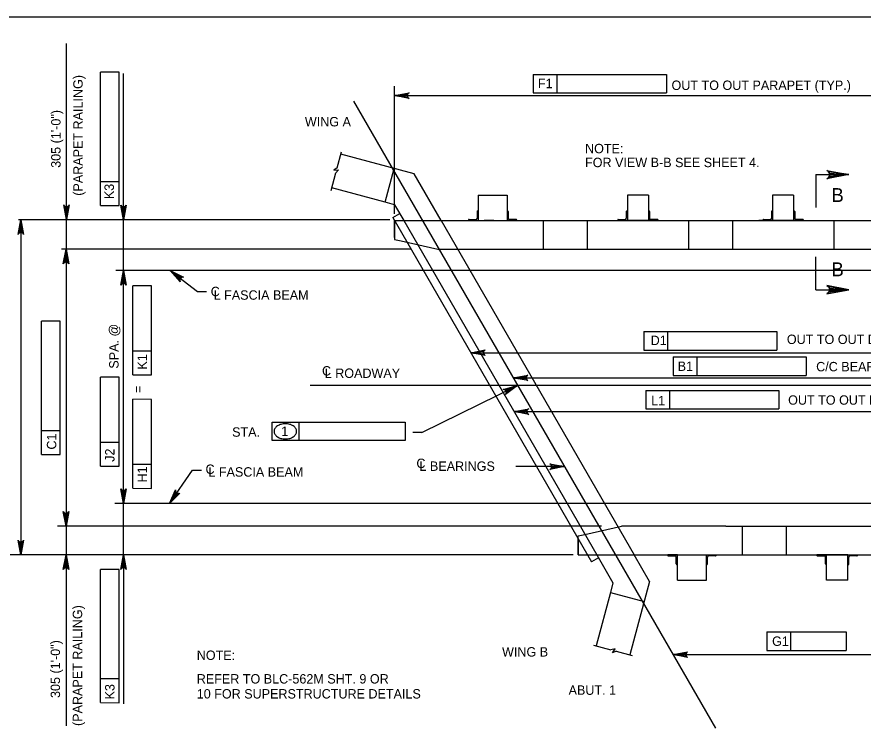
# Model space of a CAD drawing. Extents: x 638263 to 640360, y 293683 to 298655.
# Drawn here: x 638494.1 to 638764.4, y 294035.4 to 294262.5 of the extents above; entities that cross this region are included whole.
import ezdxf

# ---------------------------------------------------------------- set-up
doc = ezdxf.new("R2010")
doc.units = 0
for name, color, linetype in [('2', 7, 'Continuous'), ('3', 7, 'Continuous'), ('4', 7, 'Continuous')]:
    doc.layers.add(name, color=color, linetype=linetype)

msp = doc.modelspace()

# ---------------------------------------------------------------- linework, layer by layer
at = {"layer": '2'}
for p, q in [((638475.46, 294262.46), (639261.46, 294262.46)), ((638621.01, 294212.37), (638597.58, 294218.65)), ((638611.77, 294203.28), (638614.66, 294214.08)), ((638629.64, 294197.43), (638621.01, 294212.37)), ((638749.33, 294212.09), (638749.33, 294201.6)), ((638749.33, 294212.09), (638759.81, 294212.09)), ((638611.77, 294203.28), (638594.69, 294207.86)), ((638614.79, 294202.47), (638611.77, 294203.28)), ((638641.46, 294205.52), (638650.7, 294205.52)), ((638641.46, 294205.52), (638641.46, 294197.43)), ((638650.7, 294205.52), (638650.7, 294197.43)), ((638695.85, 294205.52), (638689.13, 294205.52)), ((638695.85, 294205.52), (638689.13, 294205.52)), ((638689.13, 294205.52), (638689.13, 294197.43)), ((638695.85, 294205.52), (638695.85, 294197.43)), ((638742.22, 294205.52), (638735.49, 294205.52)), ((638742.22, 294205.52), (638735.49, 294205.52)), ((638742.22, 294205.52), (638735.49, 294205.52)), ((638735.49, 294205.52), (638735.49, 294197.43)), ((638742.22, 294205.52), (638742.22, 294197.43)), ((638614.79, 294202.47), (638617.7, 294197.43)), ((638614.17, 294198.38), (638616.41, 294199.67)), ((638614.17, 294198.38), (638677.64, 294088.45)), ((638641.1, 294200.34), (638641.1, 294198.15)), ((638641.28, 294200.52), (638641.46, 294200.52)), ((638641.46, 294200.52), (638641.46, 294197.43)), ((638650.88, 294200.52), (638650.7, 294200.52)), ((638650.7, 294200.52), (638650.7, 294197.43)), ((638651.06, 294200.34), (638651.06, 294198.15)), ((638688.76, 294200.34), (638688.76, 294198.15)), ((638688.95, 294200.52), (638689.13, 294200.52)), ((638689.13, 294200.52), (638689.13, 294197.43)), ((638696.04, 294200.52), (638695.85, 294200.52)), ((638695.85, 294200.52), (638695.85, 294197.43)), ((638696.22, 294200.34), (638696.22, 294198.15)), ((638735.13, 294200.34), (638735.13, 294198.15)), ((638735.31, 294200.52), (638735.49, 294200.52)), ((638735.49, 294200.52), (638735.49, 294197.43)), ((638742.4, 294200.52), (638742.22, 294200.52)), ((638742.22, 294200.52), (638742.22, 294197.43)), ((638742.58, 294200.34), (638742.58, 294198.15)), ((638614.72, 294197.43), (638819.35, 294197.43)), ((638614.72, 294197.43), (638614.72, 294191.4)), ((638614.72, 294192.04), (638614.72, 294197.43)), ((638617.7, 294197.43), (638679.32, 294090.7)), ((638629.64, 294197.43), (638691.26, 294090.7)), ((638638.37, 294197.61), (638638.37, 294197.43)), ((638638.55, 294197.79), (638640.74, 294197.79)), ((638641.46, 294197.43), (638650.7, 294197.43)), ((638646.46, 294197.43), (638643.37, 294197.43)), ((638650.7, 294197.43), (638653.79, 294197.43)), ((638653.61, 294197.79), (638651.43, 294197.79)), ((638653.79, 294197.61), (638653.79, 294197.43)), ((638662.25, 294197.43), (638662.25, 294188.31)), ((638676.32, 294197.43), (638676.32, 294188.31)), ((638686.04, 294197.61), (638686.04, 294197.43)), ((638689.13, 294197.43), (638686.04, 294197.43)), ((638686.22, 294197.79), (638688.4, 294197.79)), ((638697.11, 294197.43), (638687.87, 294197.43)), ((638695.85, 294197.43), (638689.13, 294197.43)), ((638695.85, 294197.43), (638698.95, 294197.43)), ((638698.76, 294197.79), (638696.58, 294197.79)), ((638698.95, 294197.61), (638698.95, 294197.43)), ((638708.66, 294197.43), (638708.66, 294188.31)), ((638722.68, 294197.43), (638722.69, 294188.31)), ((638734.24, 294197.43), (638731.15, 294197.43)), ((638732.4, 294197.61), (638732.4, 294197.43)), ((638735.49, 294197.43), (638732.4, 294197.43)), ((638732.58, 294197.79), (638734.76, 294197.79)), ((638743.47, 294197.43), (638734.24, 294197.43)), ((638743.47, 294197.43), (638734.24, 294197.43)), ((638742.22, 294197.43), (638735.49, 294197.43)), ((638742.22, 294197.43), (638745.31, 294197.43)), ((638745.13, 294197.79), (638742.95, 294197.79)), ((638743.47, 294197.43), (638746.56, 294197.43)), ((638745.31, 294197.61), (638745.31, 294197.43)), ((638755.02, 294197.43), (638755.02, 294188.31)), ((638614.72, 294191.4), (638616.89, 294190.91)), ((638616.89, 294190.91), (638628.57, 294188.31)), ((638628.57, 294188.31), (638805.49, 294188.31)), ((638749.33, 294175.36), (638749.33, 294185.84)), ((638749.33, 294175.36), (638759.81, 294175.36)), ((638675.53, 294097.22), (638687.2, 294099.82)), ((638720.51, 294099.82), (638687.2, 294099.82)), ((638720.51, 294099.82), (638866.31, 294099.82)), ((638725.89, 294090.7), (638725.89, 294099.82)), ((638739.96, 294090.7), (638739.96, 294099.82)), ((638673.35, 294096.73), (638675.53, 294097.22)), ((638673.35, 294090.7), (638673.35, 294096.73)), ((638673.35, 294095.87), (638673.35, 294090.7)), ((638673.35, 294090.7), (638877.99, 294090.7)), ((638679.87, 294089.75), (638677.64, 294088.45)), ((638679.32, 294090.7), (638684.5, 294081.72)), ((638696.19, 294082.16), (638691.26, 294090.7)), ((638702.01, 294090.52), (638702.01, 294090.7)), ((638705.1, 294090.7), (638702.01, 294090.7)), ((638702.19, 294090.34), (638704.37, 294090.34)), ((638704.74, 294087.79), (638704.74, 294089.97)), ((638705.1, 294090.7), (638714.34, 294090.7)), ((638705.1, 294087.61), (638705.1, 294090.7)), ((638705.1, 294082.61), (638705.1, 294090.7)), ((638714.34, 294090.7), (638717.43, 294090.7)), ((638714.34, 294087.61), (638714.34, 294090.7)), ((638714.34, 294082.61), (638714.34, 294090.7)), ((638714.7, 294087.79), (638714.7, 294089.97)), ((638717.25, 294090.34), (638715.06, 294090.34)), ((638717.43, 294090.52), (638717.43, 294090.7)), ((638749.67, 294090.52), (638749.67, 294090.7)), ((638752.76, 294090.7), (638749.67, 294090.7)), ((638749.85, 294090.34), (638752.04, 294090.34)), ((638752.4, 294087.79), (638752.4, 294089.97)), ((638759.49, 294090.7), (638752.76, 294090.7)), ((638752.76, 294087.61), (638752.76, 294090.7)), ((638752.76, 294082.61), (638752.76, 294090.7)), ((638759.49, 294087.61), (638759.49, 294090.7)), ((638759.49, 294090.7), (638762.58, 294090.7)), ((638759.49, 294082.61), (638759.49, 294090.7)), ((638759.85, 294087.79), (638759.85, 294089.97)), ((638762.4, 294090.34), (638760.22, 294090.34)), ((638762.58, 294090.52), (638762.58, 294090.7)), ((638704.92, 294087.61), (638705.1, 294087.61)), ((638714.52, 294087.61), (638714.34, 294087.61)), ((638752.58, 294087.61), (638752.76, 294087.61)), ((638759.67, 294087.61), (638759.49, 294087.61)), ((638684.5, 294081.72), (638683.69, 294078.7)), ((638696.19, 294082.16), (638689.91, 294058.73)), ((638705.1, 294082.61), (638714.34, 294082.61)), ((638759.49, 294082.61), (638752.76, 294082.61)), ((638683.69, 294078.7), (638679.12, 294061.62)), ((638683.69, 294078.7), (638694.49, 294075.81))]:
    msp.add_line(p, q, dxfattribs=at)
for points in [[(638759.81, 294212.09), (638752.82, 294210.78), (638753.36, 294211.15), (638753.64, 294211.62), (638753.72, 294212.09), (638753.64, 294212.56), (638753.36, 294213.03), (638752.82, 294213.4), (638759.81, 294212.09), (638753.36, 294213.03), (638753.64, 294212.56), (638759.81, 294212.09), (638753.72, 294212.09), (638753.64, 294211.62), (638759.81, 294212.09), (638753.36, 294211.15)], [(638759.81, 294175.36), (638752.82, 294176.67), (638753.36, 294176.3), (638753.64, 294175.83), (638753.72, 294175.36), (638753.64, 294174.89), (638753.36, 294174.42), (638752.82, 294174.05), (638759.81, 294175.36), (638753.36, 294174.42), (638753.64, 294174.89), (638759.81, 294175.36), (638753.72, 294175.36), (638753.64, 294175.83), (638759.81, 294175.36), (638753.36, 294176.3)]]:
    msp.add_lwpolyline(points, dxfattribs=at)
for centre, radius, start, end in [((638640.74, 294198.15), 0.364, 270, 359.9984), ((638641.28, 294200.34), 0.182, 90, 179.9984), ((638650.88, 294200.34), 0.182, 0.0016, 90), ((638651.43, 294198.15), 0.364, 180.0016, 270), ((638688.4, 294198.15), 0.364, 270, 359.9984), ((638688.95, 294200.34), 0.182, 90, 179.9984), ((638696.04, 294200.34), 0.182, 0.0016, 90), ((638696.58, 294198.15), 0.364, 180.0016, 270), ((638734.76, 294198.15), 0.364, 270, 359.9984), ((638735.31, 294200.34), 0.182, 90, 179.9984), ((638742.4, 294200.34), 0.182, 0.0016, 90), ((638742.95, 294198.15), 0.364, 180.0016, 270), ((638638.55, 294197.61), 0.182, 90, 179.9984), ((638653.61, 294197.61), 0.182, 0.0016, 90), ((638686.22, 294197.61), 0.182, 90, 179.9984), ((638698.76, 294197.61), 0.182, 0.0016, 90), ((638732.58, 294197.61), 0.182, 90, 179.9984), ((638745.13, 294197.61), 0.182, 0.0016, 90), ((638702.19, 294090.52), 0.182, 180.0016, 270), ((638704.37, 294089.97), 0.364, 0.0016, 90), ((638715.06, 294089.97), 0.364, 90, 179.9984), ((638717.25, 294090.52), 0.182, 270, 359.9984), ((638749.85, 294090.52), 0.182, 180.0016, 270), ((638752.04, 294089.97), 0.364, 0.0016, 90), ((638760.22, 294089.97), 0.364, 90, 179.9984), ((638762.4, 294090.52), 0.182, 270, 359.9984), ((638704.92, 294087.79), 0.182, 180.0016, 270), ((638714.52, 294087.79), 0.182, 270, 359.9984), ((638752.58, 294087.79), 0.182, 180.0016, 270), ((638759.67, 294087.79), 0.182, 270, 359.9984)]:
    msp.add_arc(centre, radius, start, end, dxfattribs=at)
at = {"layer": '3'}
for p, q in [((638601.68, 294235.51), (638717.23, 294035.38)), ((638596.41, 294214.29), (638597.78, 294219.42)), ((638596.41, 294214.29), (638595.36, 294213.51)), ((638594.46, 294207.02), (638595.96, 294212.62)), ((638595.36, 294213.51), (638596.85, 294213.6)), ((638596.85, 294213.6), (638595.96, 294212.62)), ((638678.28, 294061.85), (638683.88, 294060.34)), ((638685.17, 294060.63), (638683.88, 294060.34)), ((638684.35, 294059.38), (638685.17, 294060.63)), ((638685.55, 294059.9), (638684.35, 294059.38)), ((638685.55, 294059.9), (638690.68, 294058.52))]:
    msp.add_line(p, q, dxfattribs=at)
at = {"layer": '4'}
for p, q in [((638509.84, 294253.99), (638509.84, 294036.06)), ((638526.76, 294244.79), (638520.85, 294244.8)), ((638520.85, 294209.84), (638520.85, 294244.8)), ((638526.76, 294202.27), (638526.76, 294244.79)), ((638528.17, 294203.36), (638528.17, 294244.36)), ((638659.06, 294244.09), (638666.62, 294244.09)), ((638659.06, 294244.09), (638659.06, 294238.19)), ((638666.62, 294244.09), (638666.62, 294238.19)), ((638666.62, 294244.09), (638701.58, 294244.09)), ((638701.58, 294244.09), (638701.58, 294238.19)), ((638614.72, 294199.54), (638614.72, 294240.36)), ((638614.72, 294237.34), (638819.35, 294237.34)), ((638659.06, 294238.19), (638701.58, 294238.19)), ((638520.85, 294202.28), (638520.85, 294209.84)), ((638526.76, 294209.83), (638520.85, 294209.84)), ((638528.17, 294200.53), (638528.17, 294203.36)), ((638520.85, 294202.28), (638526.76, 294202.27)), ((638613.28, 294197.69), (638494.65, 294197.69)), ((638495.38, 294197.69), (638495.38, 294091.4)), ((638528.17, 294090.7), (638528.17, 294197.69)), ((638620.08, 294188.31), (638508.36, 294188.31)), ((638826.19, 294181.46), (638525.77, 294181.46)), ((638543.12, 294181.46), (638551.81, 294174.77)), ((638537.12, 294176.57), (638531.21, 294176.57)), ((638531.21, 294155.73), (638531.21, 294176.57)), ((638537.12, 294148.16), (638537.12, 294176.57)), ((638551.81, 294174.77), (638554.65, 294174.77)), ((638507.95, 294165.28), (638502.05, 294165.28)), ((638502.05, 294130.32), (638502.05, 294165.28)), ((638507.95, 294122.76), (638507.95, 294165.28)), ((638694.36, 294162.01), (638701.92, 294162.01)), ((638694.36, 294162.01), (638694.36, 294156.1)), ((638701.92, 294162.01), (638701.92, 294156.1)), ((638701.92, 294162.01), (638736.88, 294162.01)), ((638736.88, 294162.01), (638736.88, 294156.1)), ((638537.12, 294155.72), (638531.21, 294155.73)), ((638531.21, 294148.17), (638531.21, 294155.73)), ((638639.07, 294155.25), (638840.72, 294155.25)), ((638694.36, 294156.1), (638736.88, 294156.1)), ((638703.74, 294153.88), (638746.26, 294153.88)), ((638703.74, 294153.88), (638703.74, 294147.98)), ((638711.3, 294153.88), (638711.3, 294147.98)), ((638746.26, 294153.88), (638746.26, 294147.98)), ((638526.76, 294147.4), (638520.85, 294147.4)), ((638520.85, 294126.56), (638520.85, 294147.4)), ((638526.76, 294118.99), (638526.76, 294147.4)), ((638531.21, 294148.17), (638537.12, 294148.16)), ((638652.67, 294147.2), (638836.42, 294147.2)), ((638703.74, 294147.98), (638746.26, 294147.98)), ((638587.79, 294144.82), (638889.34, 294144.82)), ((638623.45, 294129.73), (638654.03, 294144.77)), ((638694.99, 294143.17), (638702.55, 294143.17)), ((638694.99, 294143.17), (638694.99, 294137.27)), ((638702.55, 294143.17), (638702.55, 294137.27)), ((638702.55, 294143.17), (638737.51, 294143.17)), ((638737.51, 294143.17), (638737.51, 294137.27)), ((638537.12, 294140.34), (638531.21, 294140.35)), ((638531.21, 294119.5), (638531.21, 294140.35)), ((638537.12, 294111.93), (638537.12, 294140.34)), ((638652.93, 294136.42), (638848.61, 294136.42)), ((638694.99, 294137.27), (638737.51, 294137.27)), ((638575.64, 294127.18), (638575.64, 294133.08)), ((638575.64, 294133.08), (638583.21, 294133.08)), ((638583.21, 294133.08), (638618.16, 294133.08)), ((638584.29, 294127.18), (638584.29, 294133.08)), ((638618.16, 294133.08), (638618.16, 294127.18)), ((638502.05, 294122.76), (638502.05, 294130.32)), ((638507.95, 294130.32), (638502.05, 294130.32)), ((638623.45, 294129.73), (638620.62, 294129.73)), ((638520.85, 294119), (638520.85, 294126.56)), ((638526.76, 294126.55), (638520.85, 294126.56)), ((638618.16, 294127.18), (638575.64, 294127.18)), ((638502.05, 294122.76), (638507.95, 294122.76)), ((638531.21, 294111.94), (638531.21, 294119.5)), ((638537.12, 294119.5), (638531.21, 294119.5)), ((638520.85, 294119), (638526.76, 294118.99)), ((638542.83, 294107.1), (638550.26, 294117.72)), ((638550.26, 294117.72), (638553.09, 294117.72)), ((638669.04, 294118.85), (638653.53, 294118.85)), ((638531.21, 294111.94), (638537.12, 294111.93)), ((638867.19, 294107.1), (638525.47, 294107.1)), ((638680.82, 294099.82), (638507.11, 294099.82)), ((638671.79, 294090.7), (638492, 294090.7)), ((638528.17, 294087.87), (638528.17, 294085.03)), ((638526.76, 294086.01), (638520.85, 294086.02)), ((638520.85, 294051.06), (638520.85, 294086.02)), ((638526.76, 294043.49), (638526.76, 294086.01)), ((638528.17, 294085.03), (638528.17, 294043.08)), ((638733.66, 294066.08), (638741.22, 294066.08)), ((638733.66, 294066.08), (638733.66, 294060.18)), ((638741.22, 294066.08), (638741.22, 294060.18)), ((638741.22, 294066.08), (638758.98, 294066.08)), ((638758.98, 294066.08), (638758.98, 294060.18)), ((638733.66, 294060.18), (638758.98, 294060.18)), ((638703.7, 294058.82), (638887.45, 294058.82)), ((638520.85, 294043.5), (638520.85, 294051.06)), ((638526.76, 294051.05), (638520.85, 294051.06)), ((638520.85, 294043.5), (638526.76, 294043.49))]:
    msp.add_line(p, q, dxfattribs=at)
for points in [[(638614.72, 294237.34), (638619.38, 294238.21), (638619.02, 294237.96), (638618.84, 294237.65), (638618.78, 294237.34), (638618.84, 294237.02), (638619.02, 294236.71), (638619.38, 294236.46), (638614.72, 294237.34), (638619.02, 294236.71), (638618.84, 294237.02), (638614.72, 294237.34), (638618.78, 294237.34), (638618.84, 294237.65), (638614.72, 294237.34), (638619.02, 294237.96)], [(638509.99, 294197.77), (638509.12, 294202.43), (638509.37, 294202.07), (638509.68, 294201.88), (638509.99, 294201.83), (638510.31, 294201.88), (638510.62, 294202.07), (638510.87, 294202.43), (638509.99, 294197.77), (638510.62, 294202.07), (638510.31, 294201.88), (638509.99, 294197.77), (638509.99, 294201.83), (638509.68, 294201.88), (638509.99, 294197.77), (638509.37, 294202.07)], [(638528.17, 294197.69), (638527.3, 294202.35), (638527.55, 294202), (638527.86, 294201.81), (638528.17, 294201.76), (638528.48, 294201.81), (638528.8, 294202), (638529.04, 294202.35), (638528.17, 294197.69), (638528.8, 294202), (638528.48, 294201.81), (638528.17, 294197.69), (638528.17, 294201.76), (638527.86, 294201.81), (638528.17, 294197.69), (638527.55, 294202)], [(638495.38, 294197.69), (638496.26, 294193.03), (638496.01, 294193.39), (638495.7, 294193.58), (638495.38, 294193.63), (638495.07, 294193.58), (638494.76, 294193.39), (638494.51, 294193.03), (638495.38, 294197.69), (638494.76, 294193.39), (638495.07, 294193.58), (638495.38, 294197.69), (638495.38, 294193.63), (638495.7, 294193.58), (638495.38, 294197.69), (638496.01, 294193.39)], [(638509.84, 294188.31), (638510.71, 294183.65), (638510.46, 294184), (638510.15, 294184.19), (638509.84, 294184.24), (638509.53, 294184.19), (638509.21, 294184), (638508.97, 294183.65), (638509.84, 294188.31), (638509.21, 294184), (638509.53, 294184.19), (638509.84, 294188.31), (638509.84, 294184.24), (638510.15, 294184.19), (638509.84, 294188.31), (638510.46, 294184)], [(638528.17, 294181.46), (638529.04, 294176.8), (638528.8, 294177.15), (638528.48, 294177.34), (638528.17, 294177.39), (638527.86, 294177.34), (638527.55, 294177.15), (638527.3, 294176.8), (638528.17, 294181.46), (638527.55, 294177.15), (638527.86, 294177.34), (638528.17, 294181.46), (638528.17, 294177.39), (638528.48, 294177.34), (638528.17, 294181.46), (638528.8, 294177.15)], [(638543.12, 294181.46), (638547.35, 294179.31), (638546.91, 294179.33), (638546.57, 294179.19), (638546.34, 294178.98), (638546.19, 294178.7), (638546.15, 294178.34), (638546.28, 294177.92), (638543.12, 294181.46), (638546.15, 294178.34), (638546.19, 294178.7), (638543.12, 294181.46), (638546.34, 294178.98), (638546.57, 294179.19), (638543.12, 294181.46), (638546.91, 294179.33)], [(638639.07, 294155.25), (638643.73, 294156.13), (638643.37, 294155.88), (638643.19, 294155.57), (638643.13, 294155.25), (638643.19, 294154.94), (638643.37, 294154.63), (638643.73, 294154.38), (638639.07, 294155.25), (638643.37, 294154.63), (638643.19, 294154.94), (638639.07, 294155.25), (638643.13, 294155.25), (638643.19, 294155.57), (638639.07, 294155.25), (638643.37, 294155.88)], [(638652.67, 294147.2), (638657.33, 294148.07), (638656.97, 294147.82), (638656.79, 294147.51), (638656.73, 294147.2), (638656.79, 294146.89), (638656.97, 294146.57), (638657.33, 294146.33), (638652.67, 294147.2), (638656.97, 294146.57), (638656.79, 294146.89), (638652.67, 294147.2), (638656.73, 294147.2), (638656.79, 294147.51), (638652.67, 294147.2), (638656.97, 294147.82)], [(638654.03, 294144.77), (638650.24, 294141.93), (638650.45, 294142.32), (638650.48, 294142.68), (638650.39, 294142.98), (638650.2, 294143.24), (638649.9, 294143.44), (638649.46, 294143.5), (638654.03, 294144.77), (638649.9, 294143.44), (638650.2, 294143.24), (638654.03, 294144.77), (638650.39, 294142.98), (638650.48, 294142.68), (638654.03, 294144.77), (638650.45, 294142.32)], [(638652.93, 294136.42), (638657.59, 294137.29), (638657.23, 294137.05), (638657.04, 294136.73), (638656.99, 294136.42), (638657.04, 294136.11), (638657.23, 294135.8), (638657.59, 294135.55), (638652.93, 294136.42), (638657.23, 294135.8), (638657.04, 294136.11), (638652.93, 294136.42), (638656.99, 294136.42), (638657.04, 294136.73), (638652.93, 294136.42), (638657.23, 294137.05)], [(638669.04, 294118.85), (638664.38, 294117.97), (638664.74, 294118.22), (638664.92, 294118.53), (638664.98, 294118.85), (638664.92, 294119.16), (638664.74, 294119.47), (638664.38, 294119.72), (638669.04, 294118.85), (638664.74, 294119.47), (638664.92, 294119.16), (638669.04, 294118.85), (638664.98, 294118.85), (638664.92, 294118.53), (638669.04, 294118.85), (638664.74, 294118.22)], [(638528.17, 294107.1), (638527.3, 294111.76), (638527.55, 294111.4), (638527.86, 294111.22), (638528.17, 294111.16), (638528.48, 294111.22), (638528.8, 294111.4), (638529.04, 294111.76), (638528.17, 294107.1), (638528.8, 294111.4), (638528.48, 294111.22), (638528.17, 294107.1), (638528.17, 294111.16), (638527.86, 294111.22), (638528.17, 294107.1), (638527.55, 294111.4)], [(638542.83, 294107.1), (638544.79, 294111.42), (638544.79, 294110.98), (638544.94, 294110.65), (638545.16, 294110.43), (638545.45, 294110.3), (638545.81, 294110.27), (638546.22, 294110.42), (638542.83, 294107.1), (638545.81, 294110.27), (638545.45, 294110.3), (638542.83, 294107.1), (638545.16, 294110.43), (638544.94, 294110.65), (638542.83, 294107.1), (638544.79, 294110.98)], [(638509.84, 294099.82), (638508.97, 294104.48), (638509.21, 294104.12), (638509.53, 294103.94), (638509.84, 294103.89), (638510.15, 294103.94), (638510.46, 294104.12), (638510.71, 294104.48), (638509.84, 294099.82), (638510.46, 294104.12), (638510.15, 294103.94), (638509.84, 294099.82), (638509.84, 294103.89), (638509.53, 294103.94), (638509.84, 294099.82), (638509.21, 294104.12)], [(638495.38, 294090.7), (638494.51, 294095.36), (638494.76, 294095), (638495.07, 294094.82), (638495.38, 294094.76), (638495.7, 294094.82), (638496.01, 294095), (638496.26, 294095.36), (638495.38, 294090.7), (638496.01, 294095), (638495.7, 294094.82), (638495.38, 294090.7), (638495.38, 294094.76), (638495.07, 294094.82), (638495.38, 294090.7), (638494.76, 294095)], [(638509.84, 294090.7), (638510.71, 294086.04), (638510.46, 294086.4), (638510.15, 294086.58), (638509.84, 294086.64), (638509.53, 294086.58), (638509.21, 294086.4), (638508.97, 294086.04), (638509.84, 294090.7), (638509.21, 294086.4), (638509.53, 294086.58), (638509.84, 294090.7), (638509.84, 294086.64), (638510.15, 294086.58), (638509.84, 294090.7), (638510.46, 294086.4)], [(638528.17, 294090.7), (638529.04, 294086.04), (638528.8, 294086.4), (638528.48, 294086.58), (638528.17, 294086.64), (638527.86, 294086.58), (638527.55, 294086.4), (638527.3, 294086.04), (638528.17, 294090.7), (638527.55, 294086.4), (638527.86, 294086.58), (638528.17, 294090.7), (638528.17, 294086.64), (638528.48, 294086.58), (638528.17, 294090.7), (638528.8, 294086.4)], [(638703.7, 294058.82), (638708.36, 294059.69), (638708, 294059.44), (638707.81, 294059.13), (638707.76, 294058.82), (638707.81, 294058.51), (638708, 294058.19), (638708.36, 294057.95), (638703.7, 294058.82), (638708, 294058.19), (638707.81, 294058.51), (638703.7, 294058.82), (638707.76, 294058.82), (638707.81, 294059.13), (638703.7, 294058.82), (638708, 294059.44)]]:
    msp.add_lwpolyline(points, dxfattribs=at)
for centre, radius, start, end in [((638577.97, 294130.12), 1.68, 148.5507, 180), ((638578.88, 294129.56), 2.75, 124.109, 148.5507), ((638579.48, 294128.68), 3.82, 105.6708, 124.109), ((638579.88, 294127.28), 5.27, 90, 105.6708), ((638579.88, 294127.28), 5.27, 74.3292, 90), ((638580.27, 294128.68), 3.82, 55.891, 74.3292), ((638580.87, 294129.56), 2.75, 31.4493, 55.891), ((638581.78, 294130.12), 1.68, 0, 31.4493), ((638577.97, 294130.12), 1.68, 180, 211.4493), ((638578.88, 294130.68), 2.75, 211.4493, 235.891), ((638579.48, 294131.56), 3.82, 235.891, 254.3292), ((638579.88, 294132.96), 5.27, 254.3292, 270), ((638579.88, 294132.96), 5.27, 270, 285.6708), ((638580.27, 294131.56), 3.82, 285.6708, 304.109), ((638580.87, 294130.68), 2.75, 304.109, 328.5507), ((638581.78, 294130.12), 1.68, 328.5507, 0)]:
    msp.add_arc(centre, radius, start, end, dxfattribs=at)

# ---------------------------------------------------------------- texts
for s, height, rotation, p in [('(PARAPET RAILING)', 3, 90, (638515.15, 294205.35)), ('F1', 3, 359.9382, (638660.54, 294239.71)), ('305 (1\'-0")', 3, 90, (638508.08, 294214.27)), ('K3', 3, 89.9382, (638525.11, 294204.26)), ('B', 4.43, 360, (638754.27, 294203.36)), ('SPA. @', 3, 90, (638526.61, 294150.14)), ('D1', 3, 359.9382, (638696.55, 294157.68)), ('K1', 3, 89.9382, (638535.67, 294149.85)), ('B1', 3, 359.9382, (638705.18, 294149.43)), ('=', 3, 90, (638534.34, 294142.37)), ('L1', 3, 359.9382, (638696.73, 294138.47)), ('C1', 3, 89.9382, (638506.72, 294124.31)), ('J2', 3, 89.9382, (638525.31, 294120.39)), ('H1', 3, 89.9382, (638535.67, 294113.79)), ('(PARAPET RAILING)', 3, 90, (638514.99, 294036.05)), ('305 (1\'-0")', 3, 90, (638507.92, 294044.98)), ('G1', 3, 359.9382, (638735.33, 294061.63)), ('K3', 3, 89.9382, (638525.31, 294044.52))]:
    msp.add_text(s, height=height, rotation=rotation, dxfattribs=at).set_placement(p)
for s, height, p in [('OUT TO OUT PARAPET (TYP.)', 3, (638703.22, 294239.14)), ('WING A', 3, (638586.12, 294227.5)), ('NOTE:', 3, (638675.6, 294218.93)), ('FOR VIEW B-B SEE SHEET 4.', 3, (638675.6, 294214.49)), ('B', 4.43, (638754.27, 294179.65)), ('C', 3, (638556.04, 294173.28)), ('L FASCIA BEAM', 3, (638556.98, 294172.15)), ('OUT TO OUT DECKING', 3, (638740.05, 294158.02)), ('C/C BEARINGS', 3, (638749.41, 294149.29)), ('C', 3, (638591.58, 294147.95)), ('L ROADWAY', 3, (638592.46, 294147.19)), ('OUT TO OUT BEAM', 3, (638740.46, 294138.63)), ('STA.', 3, (638562.88, 294128.41)), ('1', 3, (638578.57, 294128.66)), ('C', 3, (638554.38, 294116.53)), ('C', 3, (638621.73, 294118.41)), ('L BEARINGS', 3, (638622.71, 294117.51)), ('L FASCIA BEAM', 3, (638555.3, 294115.67)), ('NOTE:', 3, (638551.59, 294057.14)), ('WING B', 3, (638649.09, 294058.21)), ('REFER TO BLC-562M SHT. 9 OR', 3, (638551.59, 294049.6)), ('10 FOR SUPERSTRUCTURE DETAILS', 3, (638551.59, 294044.82)), ('ABUT. 1', 3, (638670.34, 294046))]:
    msp.add_text(s, height=height, dxfattribs=at).set_placement(p)

doc.saveas('drawing.dxf')
